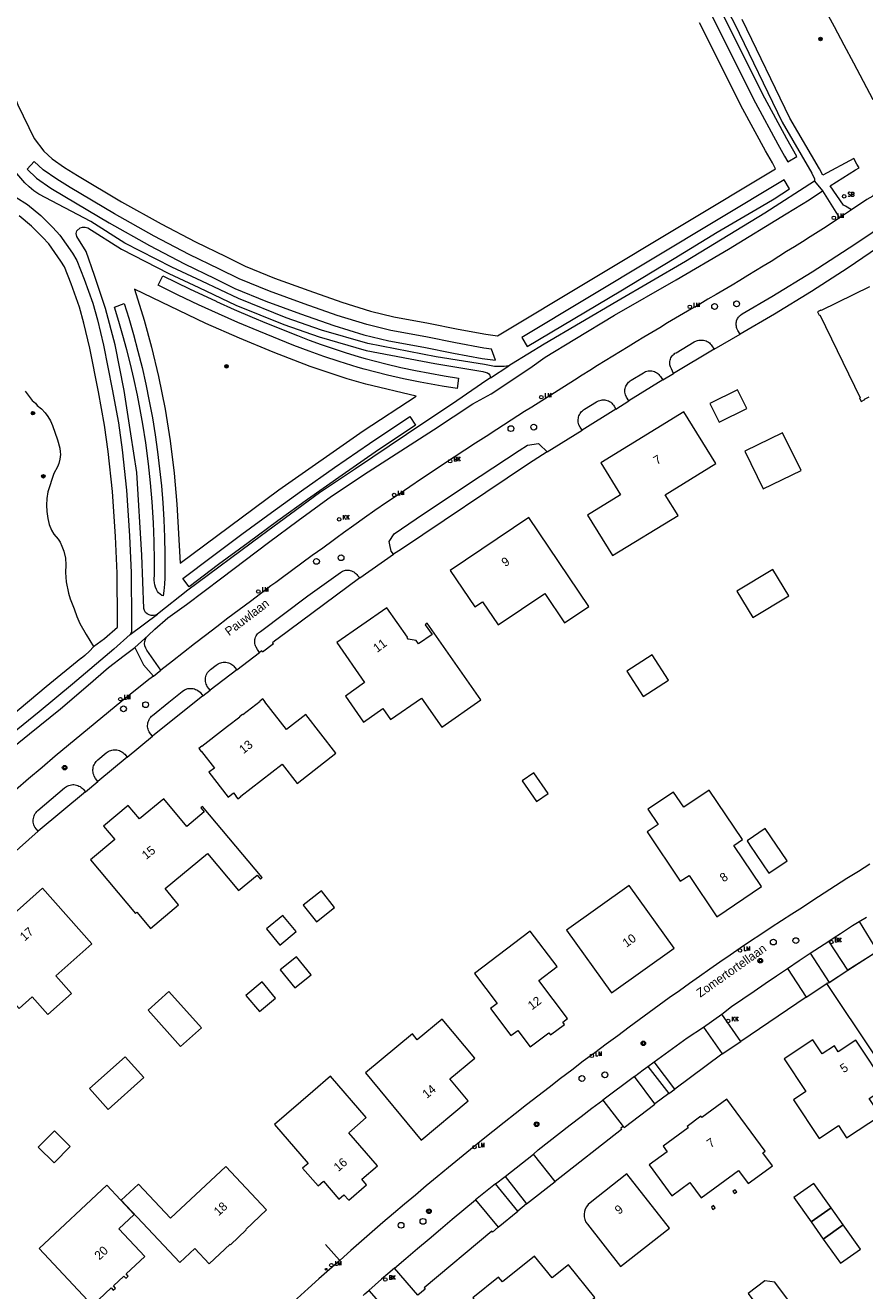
# Model space of a CAD drawing. Header units: metres. Extents: x 138165 to 154469, y 480134 to 494189.
# Tile 399 of 656: x 149588 to 149708, y 483613 to 483793. Entities that reach past the tile are written whole.
import ezdxf

# ---------------------------------------------------------------- set-up
doc = ezdxf.new("R2010")
doc.units = ezdxf.units.M
doc.header["$LTSCALE"] = 0.001
doc.header["$MEASUREMENT"] = 0
for name, color, linetype, lineweight in [('Level 5', 7, 'Continuous', 0), ('TOP-L-terrein schutting raster hek leuning', 7, 'Continuous', 0), ('TOP-L-topo objecten punt', 7, 'Continuous', 0), ('TOP-L-topo objecten vlak', 7, 'Continuous', 0), ('TOP-T-topo huisnummering naamgeving', 7, 'Continuous', 0)]:
    doc.layers.add(name, color=color, linetype=linetype, lineweight=lineweight)
doc.styles.add('Style-INTL_ISO', font='INTL_ISO.shx')
doc.styles.add('Style-STANDARD', font='STANDARD.shx')

# ---------------------------------------------------------------- blocks, each defined once
blk = doc.blocks.new('24')
at = {"layer": 'TOP-L-topo objecten punt', "color": 7, "linetype": 'Continuous', "lineweight": 0}
for radius in [0.025, 0.0182, 0.0115, 0.005]:
    blk.add_circle((0, 0), radius, dxfattribs=at)
blk = doc.blocks.new('*U13')
at = {"layer": 'Level 5', "color": 7, "linetype": 'Continuous', "lineweight": 0}
blk.add_circle((0, 0), 0.0415, dxfattribs=at)
blk = doc.blocks.new('150')
at = {"layer": 'Level 5', "color": 7, "linetype": 'Continuous', "lineweight": 0}
blk.add_blockref('*U13', (0, 0), dxfattribs=at)
blk = doc.blocks.new('72')
at = {"layer": 'TOP-L-topo objecten punt', "color": 7, "linetype": 'Continuous', "lineweight": 0}
blk.add_circle((0, 0), 0.025, dxfattribs=at)
at = {"layer": 'TOP-L-topo objecten punt', "color": 7, "linetype": 'Continuous', "lineweight": 0, "style": 'Style-STANDARD'}
blk.add_text('BK', height=0.06, dxfattribs=at).set_placement((0.0483, 0))
blk = doc.blocks.new('39')
at = {"layer": 'TOP-L-topo objecten punt', "color": 7, "linetype": 'Continuous', "lineweight": 0}
for p, q in [((0.0175, 0.0175), (-0.0175, 0.0175)), ((-0.0175, 0.0175), (-0.0175, -0.0175)), ((0.0175, 0.0175), (0.0175, -0.0175)), ((0.0175, -0.0175), (-0.0175, -0.0175))]:
    blk.add_line(p, q, dxfattribs=at)
blk.add_circle((0, 0), 0.0332, dxfattribs=at)
blk = doc.blocks.new('10')
at = {"layer": 'TOP-L-topo objecten punt', "linetype": 'Continuous', "lineweight": 0}
blk.add_circle((0, 0), 0.0125, dxfattribs=at)
blk = doc.blocks.new('16')
at = {"layer": 'TOP-L-topo objecten punt', "color": 7, "linetype": 'Continuous', "lineweight": 0}
blk.add_circle((0, 0), 0.025, dxfattribs=at)
at = {"layer": 'TOP-L-topo objecten punt', "color": 7, "linetype": 'Continuous', "lineweight": 0, "style": 'Style-STANDARD'}
blk.add_text('LM', height=0.06, dxfattribs=at).set_placement((0.0483, 0))
blk = doc.blocks.new('119')
at = {"layer": 'TOP-L-topo objecten punt', "color": 7, "linetype": 'Continuous', "lineweight": 0}
blk.add_circle((0, 0), 0.025, dxfattribs=at)
at = {"layer": 'TOP-L-topo objecten punt', "color": 7, "linetype": 'Continuous', "lineweight": 0, "style": 'Style-STANDARD'}
blk.add_text('KK', height=0.06, dxfattribs=at).set_placement((0.0483, 0))
blk = doc.blocks.new('175')
at = {"layer": 'TOP-L-topo objecten punt', "color": 7, "linetype": 'Continuous', "lineweight": 0}
blk.add_circle((0, 0), 0.025, dxfattribs=at)
at = {"layer": 'TOP-L-topo objecten punt', "color": 7, "linetype": 'Continuous', "lineweight": 0, "style": 'Style-STANDARD'}
blk.add_text('SB', height=0.06, dxfattribs=at).set_placement((0.0483, 0))

msp = doc.modelspace()

# ---------------------------------------------------------------- linework, layer by layer
at = {"layer": 'TOP-L-terrein schutting raster hek leuning', "flags": 128}
for points in [[(149709.79, 483661.14), (149705.5, 483658.4), (149702.86, 483656.68), (149702.47, 483656.54), (149709.15, 483646.5)], [(149632.93, 483617.01), (149630.92, 483619.27)]]:
    msp.add_lwpolyline(points, dxfattribs=at)
at = {"layer": 'TOP-L-topo objecten vlak', "flags": 128}
for points in [[(149611.95, 483829.09), (149612.19, 483828.84), (149613.93, 483828.46), (149615.31, 483828.17), (149619.91, 483827.53), (149621.42, 483827.36), (149624.33, 483826.79), (149628.61, 483826.34), (149640.06, 483825.54), (149657.96, 483824.4), (149667.18, 483823.6), (149668.86, 483823.49), (149669.74, 483823.24), (149671.75, 483822.3), (149673.05, 483821.37), (149674.36, 483820.03), (149676.78, 483816.73), (149684.31, 483803.09), (149689.32, 483793.66), (149696.11, 483779.54), (149700.36, 483772.26), (149700.73, 483771.46), (149700.74, 483771.12)], [(149686.12, 483794.63), (149692.3, 483782.31), (149695.48, 483776.42), (149696.46, 483774.71), (149696.91, 483773.9), (149698.22, 483774.65), (149696.79, 483777.15), (149693.63, 483783), (149687.45, 483795.32)], [(149706.04, 483767.05), (149705.15, 483767.54), (149704.86, 483767.69), (149702.97, 483770.46), (149706.6, 483772.73), (149707.1, 483773.04), (149706.8, 483773.57), (149706.35, 483774.36), (149701.94, 483771.99), (149701.44, 483772.89), (149697.22, 483780.13), (149690.43, 483794.22)], [(149702.14, 483795.82), (149703.54, 483793.22), (149704.92, 483790.62), (149706.31, 483788.02), (149707.68, 483785.41), (149709.05, 483782.8)], [(149583.81, 483793.41), (149583.67, 483792.56), (149583.66, 483791.37), (149583.81, 483790.2), (149584.93, 483787.31), (149586.98, 483782.04), (149589.35, 483777.2), (149590.7, 483775.4)], [(149590.7, 483775.4), (149591.88, 483774.3), (149593.65, 483773.07), (149595.52, 483771.92), (149601.8, 483768.19), (149607.44, 483765.01), (149612.35, 483762.44), (149616.68, 483760.35), (149619.43, 483758.98), (149623.66, 483757.28), (149628.55, 483755.49), (149633.23, 483753.85), (149637.33, 483752.57), (149640.69, 483751.74), (149645.63, 483750.85), (149649.86, 483750), (149653.83, 483749.26), (149655.48, 483749.04), (149695.18, 483772.91), (149694.72, 483773.72), (149693.73, 483775.45), (149690.52, 483781.39), (149684.34, 483793.72)], [(149712.25, 483776.69), (149710.62, 483772.73), (149709.07, 483768.96), (149708.23, 483768.5), (149706.04, 483767.05)], [(149657.11, 483744.74), (149656.43, 483744.66), (149655.75, 483744.64), (149655.07, 483744.67), (149653.6, 483744.92), (149646.72, 483746.04), (149636.96, 483747.94), (149630.34, 483749.85), (149625.3, 483751.61), (149618.52, 483754.35), (149613.27, 483756.82), (149608.97, 483758.83), (149602.29, 483762.27), (149597.4, 483765.36), (149590.01, 483769.26), (149589.3, 483769.75), (149588.63, 483770.3), (149588, 483770.89), (149587.41, 483771.53), (149586.87, 483772.21), (149586.39, 483772.93), (149585.96, 483773.68), (149585.58, 483774.47)], [(149589.34, 483773.93), (149588.32, 483772.83), (149589.68, 483771.57), (149591.73, 483770.14), (149593.71, 483768.92), (149600.05, 483765.16), (149605.77, 483761.94), (149610.78, 483759.31), (149615.14, 483757.21), (149618, 483755.79), (149622.4, 483754.01), (149627.37, 483752.2), (149632.13, 483750.53), (149636.39, 483749.2), (149639.96, 483748.32), (149644.97, 483747.42), (149649.19, 483746.56), (149653.28, 483745.8), (149655.21, 483745.55), (149654.61, 483747.14), (149653.52, 483747.28), (149649.48, 483748.03), (149645.25, 483748.89), (149640.27, 483749.78), (149636.8, 483750.65), (149632.6, 483751.96), (149627.88, 483753.61), (149622.94, 483755.41), (149618.61, 483757.16), (149615.8, 483758.56), (149611.45, 483760.65), (149606.48, 483763.26), (149600.8, 483766.45), (149594.48, 483770.21), (149592.55, 483771.4), (149590.62, 483772.74), (149589.34, 483773.93)], [(149700.74, 483771.12), (149693.65, 483766.57), (149682.34, 483759.66), (149672.51, 483753.94), (149662.15, 483747.84), (149657.47, 483744.98), (149657.11, 483744.74)], [(149658.94, 483748.79), (149659.71, 483747.5), (149673.09, 483755.46), (149680.7, 483760.1), (149686.86, 483763.83), (149693.12, 483767.52), (149694.98, 483768.62), (149697.18, 483770.03), (149696.41, 483771.32), (149658.94, 483748.79)], [(149700.74, 483771.12), (149701.87, 483769.74)], [(149586.73, 483768.86), (149588.39, 483767.78), (149590.27, 483766.21), (149591.97, 483764.53), (149592.99, 483763.42), (149594.79, 483760.82), (149595.43, 483759.81), (149596.48, 483757.15), (149597.72, 483753.72), (149598.35, 483751.34), (149599.23, 483747.72), (149600.47, 483741.44), (149601.36, 483736.6), (149601.88, 483732.76), (149602.52, 483726.99), (149602.92, 483720.47), (149603.16, 483715.18), (149603.23, 483708.22), (149603.2, 483706.77), (149603.16, 483706.65), (149603.01, 483706.36)], [(149605.59, 483706.26), (149606.56, 483707.16), (149608.42, 483708.74), (149611.06, 483710.67), (149616.14, 483714.47), (149622.79, 483719.53), (149627, 483722.66), (149631.78, 483726.12), (149637, 483729.62), (149646.34, 483735.62), (149651.96, 483739.3), (149654.56, 483740.75), (149660.08, 483744.4), (149662.26, 483745.98), (149666.52, 483748.57), (149672.16, 483752), (149681, 483757.04), (149688.48, 483761.39), (149696.69, 483766.48), (149699.98, 483768.48), (149701.87, 483769.74)], [(149701.87, 483769.74), (149703.8, 483766.7), (149704.3, 483765.91)], [(149706.04, 483767.05), (149704.3, 483765.91)], [(149597.82, 483704.65), (149599.39, 483705.79), (149601.21, 483707.43), (149601.23, 483708.23), (149601.16, 483715.12), (149600.92, 483720.36), (149600.52, 483726.82), (149599.89, 483732.52), (149599.39, 483736.29), (149598.51, 483741.06), (149597.27, 483747.29), (149596.41, 483750.84), (149595.81, 483753.13), (149594.61, 483756.44), (149593.64, 483758.89), (149593.12, 483759.72), (149591.42, 483762.17), (149590.53, 483763.15), (149588.93, 483764.72), (149587.2, 483766.17)], [(149704.3, 483765.91), (149702.4, 483764.62), (149702.38, 483764.61), (149700.14, 483763.18), (149699.01, 483762.47), (149697.89, 483761.77), (149696.76, 483761.06), (149695.64, 483760.36), (149694.53, 483759.67), (149693.42, 483758.99), (149692.31, 483758.31), (149691.2, 483757.63), (149690.08, 483756.96), (149688.97, 483756.28), (149687.85, 483755.61), (149686.69, 483754.93), (149685.52, 483754.25), (149684.36, 483753.57), (149683.19, 483752.89), (149682.03, 483752.21), (149680.89, 483751.54), (149679.77, 483750.87), (149678.64, 483750.2), (149677.51, 483749.52), (149676.38, 483748.84), (149675.26, 483748.16), (149674.14, 483747.48), (149673.04, 483746.81), (149671.94, 483746.13), (149670.85, 483745.46), (149669.76, 483744.78), (149668.67, 483744.09), (149667.58, 483743.41), (149666.49, 483742.72), (149660.37, 483738.87), (149659.32, 483738.22), (149658.4, 483737.63), (149655.36, 483735.67), (149653.84, 483734.68), (149652.32, 483733.7), (149650.81, 483732.71), (149649.3, 483731.71), (149647.79, 483730.71), (149646.28, 483729.71), (149644.61, 483728.59), (149642.94, 483727.47), (149641.28, 483726.35), (149639.62, 483725.22), (149637.97, 483724.08), (149636.47, 483723.02), (149634.98, 483721.96), (149633.49, 483720.89), (149632.61, 483720.25), (149632, 483719.81), (149630.52, 483718.73), (149629.04, 483717.65), (149627.56, 483716.56), (149626.08, 483715.48), (149624.6, 483714.4), (149623.82, 483713.81), (149623.13, 483713.31), (149621.66, 483712.21), (149620.19, 483711.11), (149618.59, 483709.91), (149617, 483708.7), (149615.4, 483707.48), (149613.81, 483706.26), (149612.23, 483705.04), (149610.64, 483703.81), (149609.06, 483702.58), (149607.42, 483701.28)], [(149690.12, 483749.29), (149689.78, 483749.8), (149689.65, 483750.09), (149689.61, 483750.24), (149689.58, 483750.4), (149689.56, 483750.56), (149689.55, 483750.72), (149689.56, 483750.88), (149689.59, 483751.04), (149689.62, 483751.17), (149689.67, 483751.31), (149689.73, 483751.44), (149689.8, 483751.56), (149689.87, 483751.68), (149689.96, 483751.8), (149690.05, 483751.9), (149690.16, 483752), (149690.4, 483752.16), (149694.64, 483754.66), (149700.42, 483758.18), (149706.51, 483762.14), (149711.43, 483765.48), (149718.38, 483764.98)], [(149606.95, 483709.29), (149606.67, 483709.15), (149606.36, 483709.08), (149606.05, 483709.09), (149605.74, 483709.17), (149605.47, 483709.33), (149605.24, 483709.54), (149605.07, 483709.81), (149604.97, 483710.11), (149604.69, 483717.71), (149603.98, 483729.52), (149603.15, 483735.03), (149602.2, 483741.25), (149600.88, 483747.76), (149599.52, 483752.95), (149597.95, 483757.65), (149596.77, 483761.08), (149595.4, 483763.22), (149595.33, 483763.64), (149595.42, 483764.04), (149595.88, 483764.46), (149596.22, 483764.57), (149596.63, 483764.55), (149596.98, 483764.44), (149601.79, 483761.4), (149608.53, 483757.93), (149612.85, 483755.92), (149618.12, 483753.43), (149624.95, 483750.67), (149630.04, 483748.9), (149636.72, 483746.96), (149646.55, 483745.06), (149653.38, 483743.94), (149653.85, 483743.81), (149654.05, 483743.73), (149654.22, 483743.6), (149654.36, 483743.43), (149654.45, 483743.23), (149654.48, 483743.02)], [(149713.05, 483763.88), (149712.71, 483763.65), (149705.54, 483758.74), (149700.31, 483755.37), (149695.03, 483752.15), (149690.12, 483749.29)], [(149615.29, 483753.97), (149615.36, 483753.94), (149617.9, 483752.81), (149620.45, 483751.71), (149622.49, 483750.86), (149626.92, 483749.08), (149628.6, 483748.42), (149630.3, 483747.8), (149632.01, 483747.21), (149633.73, 483746.65), (149635.72, 483746.03), (149636.58, 483745.79), (149639.53, 483745.03), (149641.69, 483744.53), (149643.79, 483744.07), (149645.83, 483743.68), (149647.88, 483743.32), (149649.93, 483743), (149649.7, 483741.5), (149647.58, 483741.84), (149644.44, 483742.41), (149642.06, 483742.91), (149639.76, 483743.43), (149636.46, 483744.27), (149635.58, 483744.51), (149632.88, 483745.35), (149630.68, 483746.08), (149628.58, 483746.83), (149626.41, 483747.66), (149621.41, 483749.69), (149618.39, 483750.95), (149615.63, 483752.17), (149612.79, 483753.47), (149609.9, 483754.85), (149607.04, 483756.27), (149607.71, 483757.61), (149611.51, 483755.74), (149615.29, 483753.97)], [(149603.65, 483755.68), (149605.01, 483751.25), (149606.06, 483747.42), (149607.07, 483743.24), (149608.02, 483738.55), (149608.75, 483734.02), (149609.32, 483729.43), (149609.71, 483724.97), (149610.15, 483716.56), (149624.27, 483727.03), (149636.29, 483735.49), (149643.85, 483740.41), (149636.67, 483742.15), (149634.02, 483742.9), (149628.75, 483744.64), (149623.47, 483746.7), (149618.63, 483748.68), (149613.83, 483750.79), (149603.65, 483755.68)], [(149708.61, 483756.03), (149701.69, 483752.65), (149701.66, 483752.72), (149701.17, 483752.48), (149701.41, 483751.99), (149701.48, 483752.02), (149707.24, 483740.2), (149707.18, 483740.16), (149707.42, 483739.68), (149707.9, 483739.92), (149707.87, 483739.98), (149708.53, 483740.3)], [(149608, 483715.41), (149608, 483715.38), (149607.98, 483714.49), (149607.94, 483713.58), (149607.85, 483712.63), (149607.75, 483711.89), (149607.55, 483711.96), (149607.3, 483712.12), (149607.1, 483712.31), (149606.93, 483712.52), (149606.77, 483712.8), (149606.64, 483713.12), (149606.55, 483713.45), (149606.49, 483713.77), (149606.47, 483714.13), (149606.5, 483715.05), (149606.5, 483716.92), (149606.46, 483719.64), (149606.36, 483722.35), (149606.17, 483725.35), (149605.94, 483728.06), (149605.65, 483730.76), (149605.26, 483733.74), (149604.83, 483736.42), (149604.46, 483738.5), (149604.06, 483740.57), (149603.55, 483742.93), (149603.07, 483744.98), (149602.55, 483747.03), (149601.99, 483749.07), (149601.4, 483751.09), (149600.78, 483753.11), (149602.18, 483753.64), (149602.82, 483751.57), (149603.51, 483749.22), (149604.14, 483746.86), (149604.73, 483744.49), (149605.27, 483742.11), (149605.76, 483739.71), (149606.2, 483737.31), (149606.6, 483734.9), (149606.95, 483732.48), (149607.24, 483730.05), (149607.49, 483727.62), (149607.69, 483725.18), (149607.84, 483722.74), (149607.94, 483720.3), (149608, 483717.86), (149608, 483715.41)], [(149686.43, 483747.15), (149690.12, 483749.29)], [(149680.6, 483743.67), (149680.32, 483744.32), (149680.18, 483744.6), (149680.13, 483744.75), (149680.1, 483744.91), (149680.08, 483745.07), (149680.07, 483745.23), (149680.08, 483745.38), (149680.11, 483745.54), (149680.16, 483745.71), (149680.23, 483745.87), (149680.32, 483746.03), (149680.42, 483746.17), (149680.54, 483746.31), (149680.68, 483746.43), (149680.82, 483746.54), (149680.97, 483746.62), (149683.58, 483748.16), (149683.89, 483748.31), (149684.05, 483748.37), (149684.22, 483748.41), (149684.4, 483748.43), (149684.57, 483748.44), (149684.74, 483748.43), (149684.91, 483748.41), (149685.08, 483748.36), (149685.25, 483748.3), (149685.42, 483748.22), (149685.58, 483748.13), (149685.73, 483748.02), (149685.86, 483747.89), (149685.99, 483747.75), (149686.1, 483747.61), (149686.43, 483747.15)], [(149686.43, 483747.15), (149680.6, 483743.67)], [(149654.48, 483743.02), (149657.11, 483744.74)], [(149674.24, 483739.74), (149673.88, 483740.26), (149673.74, 483740.61), (149673.7, 483740.79), (149673.67, 483740.97), (149673.66, 483741.16), (149673.67, 483741.35), (149673.7, 483741.53), (149673.75, 483741.69), (149673.81, 483741.84), (149673.89, 483742), (149673.97, 483742.14), (149674.08, 483742.28), (149674.19, 483742.41), (149674.31, 483742.52), (149674.44, 483742.63), (149674.58, 483742.71), (149676.3, 483743.77), (149676.62, 483743.93), (149676.8, 483743.99), (149676.98, 483744.03), (149677.17, 483744.05), (149677.35, 483744.05), (149677.53, 483744.03), (149677.71, 483743.99), (149677.88, 483743.93), (149678.05, 483743.86), (149678.21, 483743.76), (149678.37, 483743.65), (149678.51, 483743.52), (149678.63, 483743.38), (149678.74, 483743.23), (149678.83, 483743.07), (149679.07, 483742.76)], [(149679.07, 483742.76), (149680.6, 483743.67)], [(149654.48, 483743.02), (149653.96, 483742.68), (149649.69, 483739.77), (149642.48, 483734.92), (149635.21, 483730.05), (149630.08, 483726.61), (149621.77, 483720.52), (149611.28, 483712.69), (149606.95, 483709.29)], [(149679.07, 483742.76), (149674.24, 483739.74)], [(149588.05, 483741.15), (149589.02, 483739.81), (149589.5, 483739.41), (149589.77, 483739.08), (149590.37, 483738.6), (149590.9, 483738.05), (149591.3, 483737.51), (149591.66, 483736.91), (149591.95, 483736.23), (149592.64, 483734.2), (149592.97, 483732.98), (149593.05, 483732.49), (149593.08, 483732.08), (149593.01, 483731.42), (149592.85, 483730.82), (149592.65, 483730.32), (149592.15, 483729.37), (149591.27, 483726.74), (149591.13, 483725.8), (149591.09, 483724.85), (149591.14, 483723.93), (149591.28, 483722.94), (149591.49, 483722.08), (149591.8, 483721.28), (149592.15, 483720.69), (149592.74, 483719.99), (149593.02, 483719.56), (149593.3, 483718.99), (149593.54, 483718.3), (149593.79, 483717.26), (149593.83, 483716.31), (149593.79, 483715.24), (149593.9, 483713.88), (149594.22, 483712.27), (149594.46, 483711.47), (149595.02, 483710.05), (149595.4, 483708.93), (149595.83, 483707.96), (149596.73, 483706.36), (149597.82, 483704.65)], [(149667.55, 483735.54), (149667.27, 483735.99), (149667.11, 483736.33), (149667.05, 483736.51), (149667.01, 483736.7), (149666.99, 483736.89), (149666.99, 483737.08), (149667.02, 483737.27), (149667.05, 483737.44), (149667.11, 483737.61), (149667.18, 483737.77), (149667.27, 483737.93), (149667.38, 483738.07), (149667.49, 483738.21), (149667.62, 483738.34), (149667.76, 483738.45), (149667.91, 483738.54), (149669.61, 483739.61), (149669.92, 483739.77), (149670.09, 483739.82), (149670.26, 483739.86), (149670.44, 483739.89), (149670.62, 483739.9), (149670.79, 483739.89), (149670.96, 483739.86), (149671.14, 483739.81), (149671.32, 483739.74), (149671.48, 483739.65), (149671.64, 483739.55), (149671.79, 483739.42), (149671.92, 483739.29), (149672.04, 483739.15), (149672.14, 483738.99), (149672.39, 483738.58)], [(149685.8, 483739.38), (149687.14, 483736.69), (149691.08, 483738.65), (149689.74, 483741.34), (149685.8, 483739.38)], [(149672.39, 483738.58), (149667.55, 483735.54)], [(149670.25, 483730.92), (149673.06, 483726.35), (149668.33, 483723.44), (149671.91, 483717.64), (149681.25, 483723.39), (149679.43, 483726.34), (149686.64, 483730.78), (149682.07, 483738.2), (149670.25, 483730.92)], [(149672.39, 483738.58), (149674.24, 483739.74)], [(149611.48, 483713.19), (149610.57, 483714.38), (149614.77, 483717.56), (149618.98, 483720.7), (149623.23, 483723.81), (149627.49, 483726.88), (149632.22, 483730.22), (149637.19, 483733.67), (149642.96, 483737.52), (149643.79, 483736.27), (149638.03, 483732.43), (149633.29, 483729.14), (149628.36, 483725.66), (149624.1, 483722.59), (149619.87, 483719.49), (149615.66, 483716.36), (149611.48, 483713.19)], [(149662.58, 483732.45), (149667.55, 483735.54)], [(149690.79, 483732.58), (149693.42, 483727.18), (149698.81, 483729.81), (149696.19, 483735.2), (149690.79, 483732.58)], [(149640.63, 483717.83), (149640.29, 483718.27), (149640.09, 483719.2), (149639.99, 483719.67), (149640.72, 483720.77), (149644.92, 483723.6), (149652.98, 483728.98), (149658.57, 483732.64), (149659.76, 483733.43), (149661.35, 483733.65), (149661.48, 483733.52), (149662.58, 483732.45)], [(149662.58, 483732.45), (149659.91, 483730.76), (149641.78, 483718.59), (149640.63, 483717.83)], [(149648.73, 483715.52), (149652.24, 483710.31), (149653.36, 483711.06), (149655.59, 483707.75), (149662.22, 483712.22), (149665.04, 483708.04), (149668.52, 483710.39), (149659.95, 483723.09), (149648.73, 483715.52)], [(149635.8, 483714.45), (149640.63, 483717.83)], [(149621.52, 483703.82), (149621.2, 483704.26), (149621.01, 483704.57), (149620.94, 483704.74), (149620.88, 483704.92), (149620.84, 483705.11), (149620.83, 483705.29), (149620.83, 483705.48), (149620.85, 483705.66), (149620.89, 483705.83), (149620.95, 483706), (149621.03, 483706.17), (149621.12, 483706.33), (149621.23, 483706.47), (149621.36, 483706.61), (149621.49, 483706.73), (149621.64, 483706.83), (149628.42, 483711.9), (149633.04, 483715.25), (149633.33, 483715.41), (149633.48, 483715.47), (149633.64, 483715.52), (149633.8, 483715.55), (149633.96, 483715.57), (149634.12, 483715.57), (149634.29, 483715.56), (149634.46, 483715.52), (149634.64, 483715.47), (149634.81, 483715.4), (149634.97, 483715.31), (149635.12, 483715.2), (149635.27, 483715.08), (149635.39, 483714.95), (149635.51, 483714.81), (149635.8, 483714.45)], [(149694.77, 483715.67), (149689.65, 483712.55), (149691.94, 483708.79), (149697.07, 483711.91), (149694.77, 483715.67)], [(149635.8, 483714.45), (149623.97, 483705.67), (149623.87, 483705.64), (149623.35, 483705.21), (149623.49, 483705.05), (149621.94, 483703.87), (149621.82, 483704.03), (149621.52, 483703.82)], [(149603.01, 483706.36), (149606.95, 483709.29)], [(149632.53, 483705.22), (149636.51, 483699.52), (149633.76, 483697.59), (149636.35, 483693.87), (149639.11, 483695.8), (149640.21, 483694.23), (149644.61, 483697.3), (149647.52, 483693.14), (149653.1, 483697.05), (149645.46, 483707.98), (149645.17, 483707.78), (149646.14, 483706.4), (149644.21, 483705.05), (149643.87, 483705.54), (149642.71, 483705.73), (149642.56, 483705.95), (149642.62, 483705.99), (149639.67, 483710.21), (149632.53, 483705.22)], [(149603.01, 483706.36), (149600.71, 483704.28), (149594.8, 483699.28), (149590.03, 483695.35), (149576.56, 483684.41), (149573.31, 483682.39), (149571.92, 483681.53), (149569.55, 483680.34), (149569.21, 483680.24), (149569.06, 483680.17), (149566.68, 483679.41), (149564.1, 483679.07), (149561.71, 483678.99), (149559.72, 483679.15), (149558.11, 483679.41), (149557.72, 483679.47), (149557.71, 483679.48), (149556.19, 483679.91), (149554.77, 483680.43), (149554.31, 483680.61), (149552.9, 483681.25), (149552.05, 483681.83), (149551.13, 483682.45), (149548.22, 483684.4)], [(149605.59, 483706.26), (149603.68, 483704.51)], [(149607.42, 483701.28), (149605.42, 483704.14), (149605.25, 483704.43), (149605.14, 483704.74), (149605.09, 483705.07), (149605.12, 483705.4), (149605.22, 483705.71), (149605.38, 483706), (149605.59, 483706.26)], [(149582.51, 483687.22), (149588.66, 483692.19), (149593.11, 483695.75), (149597.06, 483699.16), (149599.93, 483701.67), (149602.19, 483703.37), (149603.68, 483704.51)], [(149597.82, 483704.65), (149597.81, 483704.64), (149597.22, 483704), (149596.58, 483703.4), (149596.02, 483702.95), (149596.01, 483702.94), (149591.06, 483698.9), (149585.98, 483694.67)], [(149603.68, 483704.51), (149604.95, 483702.03), (149606.36, 483700.45)], [(149618.27, 483701.34), (149621.52, 483703.82)], [(149614.45, 483698.42), (149614.27, 483698.67), (149614.05, 483698.96), (149613.96, 483699.13), (149613.89, 483699.3), (149613.83, 483699.47), (149613.79, 483699.66), (149613.77, 483699.84), (149613.77, 483700.02), (149613.79, 483700.21), (149613.84, 483700.4), (149613.9, 483700.59), (149613.98, 483700.77), (149614.09, 483700.94), (149614.2, 483701.1), (149614.34, 483701.24), (149614.48, 483701.37), (149615.31, 483701.99), (149615.62, 483702.19), (149615.79, 483702.27), (149615.96, 483702.33), (149616.14, 483702.38), (149616.33, 483702.41), (149616.51, 483702.42), (149616.69, 483702.41), (149616.87, 483702.38), (149617.05, 483702.33), (149617.22, 483702.27), (149617.39, 483702.19), (149617.55, 483702.09), (149617.7, 483701.98), (149617.83, 483701.86), (149617.95, 483701.72), (149618.27, 483701.34)], [(149673.93, 483701.14), (149676.27, 483697.54), (149679.88, 483699.88), (149677.54, 483703.49), (149673.93, 483701.14)], [(149606.36, 483700.45), (149605.7, 483699.93), (149601.86, 483696.84), (149599.94, 483695.29), (149598.03, 483693.72), (149596.13, 483692.15), (149594.23, 483690.58), (149592.34, 483688.99), (149590.45, 483687.4), (149588.54, 483685.78), (149586.64, 483684.15)], [(149606.36, 483700.45), (149607.42, 483701.28)], [(149618.27, 483701.34), (149614.45, 483698.42)], [(149606.22, 483691.87), (149605.94, 483692.19), (149605.74, 483692.49), (149605.74, 483692.49), (149605.66, 483692.66), (149605.6, 483692.84), (149605.56, 483693.02), (149605.53, 483693.2), (149605.53, 483693.34), (149605.53, 483693.39), (149605.54, 483693.57), (149605.57, 483693.74), (149605.61, 483693.92), (149605.68, 483694.1), (149605.76, 483694.26), (149605.86, 483694.42), (149605.97, 483694.57), (149606.09, 483694.71), (149606.23, 483694.83), (149608.56, 483696.72), (149610.48, 483698.25), (149610.78, 483698.46), (149610.94, 483698.53), (149611.11, 483698.6), (149611.29, 483698.65), (149611.47, 483698.68), (149611.64, 483698.69), (149611.83, 483698.68), (149612.01, 483698.65), (149612.2, 483698.6), (149612.38, 483698.54), (149612.55, 483698.46), (149612.71, 483698.36), (149612.87, 483698.24), (149613.01, 483698.12), (149613.13, 483697.98), (149613.43, 483697.61)], [(149613.43, 483697.61), (149614.45, 483698.42)], [(149613.43, 483697.61), (149606.22, 483691.87)], [(149613.2, 483689.69), (149615.05, 483687.31), (149614.26, 483686.7), (149617.02, 483683.15), (149617.81, 483683.76), (149618.12, 483683.36), (149618.08, 483683.33), (149618.41, 483682.9), (149618.84, 483683.23), (149618.81, 483683.27), (149624.74, 483687.88), (149626.89, 483685.12), (149632.41, 483689.41), (149628.11, 483694.94), (149625.35, 483692.79), (149622.28, 483696.75), (149622.32, 483696.78), (149621.98, 483697.2), (149621.56, 483696.87), (149621.59, 483696.83), (149619.12, 483694.91), (149619.09, 483694.95), (149618.66, 483694.62), (149618.69, 483694.58), (149616.95, 483693.22), (149616.92, 483693.26), (149616.49, 483692.93), (149616.52, 483692.89), (149613.28, 483690.38), (149613.25, 483690.42), (149612.83, 483690.09), (149613.16, 483689.66), (149613.2, 483689.69)], [(149602.59, 483688.86), (149606.22, 483691.87)], [(149598.44, 483685.4), (149598.1, 483685.83), (149597.9, 483686.16), (149597.83, 483686.34), (149597.77, 483686.52), (149597.73, 483686.72), (149597.71, 483686.91), (149597.71, 483687.08), (149597.73, 483687.26), (149597.77, 483687.43), (149597.82, 483687.61), (149597.89, 483687.78), (149597.98, 483687.94), (149598.08, 483688.09), (149598.18, 483688.24), (149598.31, 483688.37), (149598.44, 483688.48), (149599.62, 483689.46), (149599.91, 483689.67), (149600.08, 483689.75), (149600.25, 483689.82), (149600.43, 483689.87), (149600.61, 483689.9), (149600.79, 483689.92), (149600.97, 483689.92), (149601.15, 483689.89), (149601.33, 483689.85), (149601.5, 483689.79), (149601.67, 483689.72), (149601.83, 483689.62), (149601.99, 483689.52), (149602.12, 483689.4), (149602.25, 483689.27), (149602.59, 483688.86)], [(149602.59, 483688.86), (149598.44, 483685.4)], [(149659.02, 483685.49), (149661.06, 483682.52), (149662.71, 483683.66), (149660.67, 483686.62), (149659.02, 483685.49)], [(149589.91, 483678.27), (149589.64, 483678.57), (149589.43, 483678.87), (149589.35, 483679.03), (149589.29, 483679.21), (149589.24, 483679.38), (149589.2, 483679.56), (149589.19, 483679.74), (149589.19, 483679.92), (149589.21, 483680.1), (149589.26, 483680.29), (149589.32, 483680.46), (149589.39, 483680.64), (149589.49, 483680.8), (149589.6, 483680.96), (149589.72, 483681.1), (149589.85, 483681.22), (149593.66, 483684.47), (149593.96, 483684.68), (149594.12, 483684.76), (149594.29, 483684.83), (149594.47, 483684.88), (149594.65, 483684.92), (149594.83, 483684.94), (149595.01, 483684.94), (149595.19, 483684.92), (149595.37, 483684.88), (149595.55, 483684.82), (149595.72, 483684.74), (149595.88, 483684.65), (149596.04, 483684.54), (149596.18, 483684.42), (149596.3, 483684.29), (149596.64, 483683.9)], [(149596.64, 483683.9), (149589.91, 483678.27)], [(149596.64, 483683.9), (149598.44, 483685.4)], [(149676.83, 483678.19), (149681.57, 483671.13), (149682.82, 483671.97), (149686.78, 483666.07), (149693.17, 483670.37), (149689.21, 483676.26), (149690.45, 483677.1), (149685.71, 483684.15), (149682.06, 483681.7), (149680.6, 483683.86), (149676.95, 483681.41), (149678.4, 483679.24), (149676.83, 483678.19)], [(149600.83, 483677.1), (149597.38, 483674.22), (149603.78, 483666.53), (149604, 483666.71), (149605.92, 483664.41), (149609.95, 483667.78), (149608.03, 483670.08), (149614.07, 483675.12), (149618.5, 483669.8), (149621.15, 483672.01), (149621.62, 483671.45), (149621.86, 483671.65), (149613.38, 483681.83), (149613.13, 483681.62), (149613.61, 483681.05), (149611.12, 483678.97), (149607.82, 483682.92), (149604.37, 483680.04), (149602.76, 483681.96), (149599.23, 483679.02), (149600.83, 483677.1)], [(149693.71, 483678.66), (149691.11, 483676.9), (149691.51, 483676.3), (149694.21, 483672.28), (149696.82, 483674.03), (149693.71, 483678.66)], [(149584.59, 483673.51), (149589.91, 483678.27)], [(149708.64, 483673.58), (149707, 483672.55), (149705.37, 483671.52), (149703.74, 483670.47), (149702.11, 483669.42), (149700.49, 483668.37), (149699, 483667.41), (149697.51, 483666.46), (149696.03, 483665.49), (149694.55, 483664.52), (149693.08, 483663.54), (149691.61, 483662.56), (149690.14, 483661.57), (149688.68, 483660.57), (149687.23, 483659.57), (149685.77, 483658.56), (149684.32, 483657.55), (149682.88, 483656.53), (149681.44, 483655.5), (149680, 483654.47), (149678.57, 483653.43), (149677.14, 483652.39), (149675.72, 483651.34), (149674.3, 483650.28), (149672.65, 483649.08), (149671, 483647.86), (149669.36, 483646.64), (149667.73, 483645.42), (149666.1, 483644.18), (149664.47, 483642.95), (149662.85, 483641.7), (149661.23, 483640.45), (149659.62, 483639.2), (149658.01, 483637.94), (149656.41, 483636.67), (149654.81, 483635.4), (149653.21, 483634.12), (149651.62, 483632.83), (149650.04, 483631.54), (149648.46, 483630.24), (149646.88, 483628.94), (149645.31, 483627.63), (149643.75, 483626.32), (149642.2, 483625.01), (149640.65, 483623.7), (149639.11, 483622.38), (149637.58, 483621.05), (149636.05, 483619.72), (149634.52, 483618.39), (149633, 483617.04), (149631.48, 483615.7), (149629.97, 483614.35), (149628.46, 483612.99), (149624.76, 483609.66)], [(149590.5, 483670.14), (149580.11, 483660.87), (149587.17, 483652.95), (149589.02, 483654.61), (149591.27, 483652.09), (149594.65, 483655.11), (149592.41, 483657.62), (149597.56, 483662.22), (149590.5, 483670.14)], [(149630.34, 483669.75), (149627.75, 483667.7), (149629.62, 483665.35), (149632.2, 483667.4), (149630.34, 483669.75)], [(149665.35, 483664.14), (149671.75, 483655.19), (149680.69, 483661.58), (149674.29, 483670.53), (149665.35, 483664.14)], [(149622.51, 483664.34), (149624.42, 483662.03), (149626.73, 483663.94), (149624.82, 483666.26), (149622.51, 483664.34)], [(149707.12, 483665.4), (149708.14, 483666.01)], [(149652.19, 483657.96), (149655.45, 483653.67), (149654.49, 483652.94), (149657.4, 483649.12), (149658.36, 483649.84), (149660.15, 483647.48), (149662.82, 483649.51), (149663.06, 483649.19), (149665.05, 483650.7), (149664.81, 483651.02), (149665.49, 483651.54), (149661.38, 483656.94), (149664, 483658.94), (149660.15, 483664.01), (149652.19, 483657.96)], [(149702.79, 483662.6), (149703.56, 483663.11), (149704.43, 483663.68), (149705.31, 483664.25), (149706.18, 483664.81), (149707.12, 483665.4)], [(149707.12, 483665.4), (149709.71, 483661.11)], [(149700.14, 483660.85), (149702.79, 483662.6)], [(149705.48, 483658.44), (149702.79, 483662.6)], [(149624.45, 483658.48), (149626.52, 483655.91), (149628.86, 483657.79), (149626.79, 483660.36), (149624.45, 483658.48)], [(149696.86, 483658.68), (149698.53, 483659.8), (149700.14, 483660.85)], [(149700.14, 483660.85), (149702.84, 483656.68)], [(149709.71, 483661.11), (149705.48, 483658.44)], [(149687.53, 483652.15), (149688.91, 483653.25), (149690.5, 483654.35), (149692.1, 483655.46), (149693.7, 483656.55), (149695.31, 483657.64), (149696.86, 483658.68)], [(149696.86, 483658.68), (149699.56, 483654.56)], [(149621.48, 483652.53), (149623.79, 483654.46), (149621.86, 483656.76), (149619.56, 483654.84), (149621.48, 483652.53)], [(149702.84, 483656.68), (149705.48, 483658.44)], [(149605.58, 483652.74), (149610.23, 483647.52), (149613.22, 483650.18), (149608.56, 483655.41), (149605.58, 483652.74)], [(149699.56, 483654.56), (149702.5, 483656.52), (149702.84, 483656.68)], [(149699.56, 483654.56), (149690.22, 483648.23)], [(149636.62, 483643.76), (149644.6, 483634.18), (149651.29, 483639.76), (149648.67, 483642.9), (149652.22, 483645.86), (149647.56, 483651.46), (149644.01, 483648.5), (149643.32, 483649.33), (149636.62, 483643.76)], [(149684.9, 483650.31), (149687.53, 483652.15)], [(149690.22, 483648.23), (149687.53, 483652.15)], [(149677.86, 483645.36), (149679.42, 483646.5), (149680.99, 483647.64), (149682.57, 483648.77), (149684.9, 483650.31)], [(149684.9, 483650.31), (149687.57, 483646.47)], [(149687.57, 483646.47), (149690.22, 483648.23)], [(149703.57, 483647.62), (149701.82, 483646.47), (149700.5, 483648.47), (149696.41, 483645.76), (149699.5, 483641.09), (149697.75, 483639.93), (149701.4, 483634.41), (149704.16, 483636.23), (149705.32, 483634.48), (149710.15, 483637.69), (149708.55, 483640.1), (149711.05, 483641.76), (149706.63, 483648.45), (149704.12, 483646.79), (149703.57, 483647.62)], [(149602.32, 483646.07), (149597.25, 483641.53), (149599.91, 483638.55), (149604.98, 483643.09), (149602.32, 483646.07)], [(149687.57, 483646.47), (149687.53, 483646.45), (149680.8, 483641.45)], [(149675.02, 483643.23), (149675.65, 483643.72), (149676.29, 483644.21), (149676.92, 483644.7)], [(149676.92, 483644.7), (149677.86, 483645.36)], [(149676.92, 483644.7), (149679.92, 483640.82)], [(149680.8, 483641.45), (149677.86, 483645.36)], [(149629.13, 483641.13), (149623.64, 483636.39), (149628.43, 483630.84), (149627.65, 483630.17), (149629.86, 483627.62), (149630.64, 483628.29), (149632.84, 483625.74), (149633.56, 483626.36), (149634.23, 483625.58), (149636.78, 483627.79), (149636.11, 483628.57), (149638.33, 483630.48), (149634.23, 483635.23), (149636.73, 483637.38), (149631.63, 483643.29), (149629.13, 483641.13)], [(149675.02, 483643.23), (149670.5, 483639.88)], [(149677.94, 483639.37), (149675.02, 483643.23)], [(149679.92, 483640.82), (149677.94, 483639.37)], [(149679.92, 483640.82), (149680.8, 483641.45)], [(149660.6, 483632.17), (149661.27, 483632.76), (149662.8, 483633.96), (149664.33, 483635.16), (149665.86, 483636.35), (149667.4, 483637.53), (149668.95, 483638.71), (149670.5, 483639.88)], [(149670.5, 483639.88), (149673.44, 483636.13)], [(149673.44, 483636.13), (149673.56, 483635.99), (149677.96, 483639.3), (149677.94, 483639.37)], [(149694.72, 483630.5), (149693.36, 483632.35), (149693.68, 483632.59), (149688.24, 483640.01), (149684.67, 483637.39), (149684.53, 483637.57), (149682.56, 483636.12), (149682.69, 483635.94), (149679.11, 483633.32), (149679.71, 483632.51), (149677.12, 483630.62), (149680.35, 483626.22), (149682.93, 483628.11), (149684.55, 483625.9), (149689.9, 483629.82), (149691.27, 483627.97), (149694.72, 483630.5)], [(149592.23, 483635.5), (149589.9, 483633.17), (149592.16, 483630.91), (149594.49, 483633.24), (149592.23, 483635.5)], [(149673.44, 483636.13), (149673.1, 483635.85), (149673.2, 483635.68), (149663.7, 483628.25)], [(149656.58, 483628.99), (149660.6, 483632.17)], [(149663.7, 483628.25), (149660.6, 483632.17)], [(149601.77, 483625.58), (149610.12, 483616.68), (149612.27, 483618.7), (149614.33, 483616.51), (149617.3, 483619.31), (149617.37, 483619.23), (149619.6, 483621.33), (149619.53, 483621.4), (149622.51, 483624.19), (149616.68, 483630.4), (149608.79, 483623), (149604.22, 483627.87), (149601.77, 483625.58)], [(149655.19, 483627.92), (149652.35, 483625.62)], [(149655.19, 483627.92), (149656.58, 483628.99)], [(149658.38, 483624.01), (149655.19, 483627.92)], [(149656.58, 483628.99), (149659.64, 483625.08)], [(149659.64, 483625.08), (149663.7, 483628.25)], [(149668.31, 483622.15), (149673.05, 483616.1), (149680.04, 483621.58), (149673.95, 483629.35), (149668.69, 483625.23), (149668.41, 483624.97), (149668.18, 483624.66), (149668.01, 483624.32), (149667.89, 483623.96), (149667.85, 483623.58), (149667.87, 483623.2), (149667.95, 483622.82), (149668.11, 483622.47), (149668.31, 483622.15)], [(149703.11, 483624.51), (149700.65, 483627.98), (149697.79, 483625.96), (149700.25, 483622.49), (149703.11, 483624.51)], [(149602.43, 483614.42), (149602.76, 483614.73), (149602.45, 483615.06), (149605.11, 483617.55), (149601.41, 483621.5), (149603.6, 483623.56), (149599.69, 483627.73), (149590.03, 483618.67), (149597.65, 483610.56), (149600.31, 483613.05), (149600.62, 483612.72), (149600.95, 483613.03), (149600.94, 483613.04), (149600.64, 483613.36), (149602.12, 483614.75), (149602.42, 483614.43), (149602.43, 483614.42)], [(149689.63, 483626.77), (149689.39, 483627.08), (149689.08, 483626.85), (149689.31, 483626.53), (149689.63, 483626.77)], [(149640.75, 483615.87), (149642.39, 483617.28), (149644.04, 483618.68), (149645.7, 483620.08), (149647.35, 483621.47), (149649.01, 483622.86), (149650.68, 483624.25), (149652.35, 483625.62)], [(149652.35, 483625.62), (149655.56, 483621.71)], [(149659.64, 483625.08), (149658.38, 483624.01)], [(149686.24, 483624.28), (149686.55, 483624.51), (149686.32, 483624.83), (149686.01, 483624.6), (149686.24, 483624.28)], [(149703.11, 483624.51), (149700.25, 483622.49), (149701.99, 483620.04), (149704.84, 483622.06), (149703.11, 483624.51)], [(149655.56, 483621.71), (149658.38, 483624.01)], [(149655.56, 483621.71), (149654.77, 483621.03), (149654.68, 483621.15), (149645, 483613.08), (149645.15, 483612.9), (149644.11, 483612.01)], [(149701.99, 483620.04), (149704.45, 483616.57), (149707.3, 483618.6), (149704.84, 483622.06), (149701.99, 483620.04)], [(149656.21, 483613.92), (149655.64, 483614.61), (149651.94, 483611.62), (149652.38, 483611.08), (149651.6, 483610.45), (149654.05, 483607.43), (149654.82, 483608.06), (149656.91, 483605.48), (149663.13, 483610.51), (149665.02, 483608.18), (149669.37, 483611.71), (149665.6, 483616.37), (149663.26, 483614.48), (149660.75, 483617.59), (149656.21, 483613.92)], [(149640.75, 483615.87), (149639.83, 483615.08), (149638.92, 483614.29), (149638.01, 483613.5), (149637.1, 483612.71)], [(149644.11, 483612.01), (149640.75, 483615.87)], [(149696.86, 483611.46), (149695.06, 483613.86), (149693.66, 483614.07), (149691.26, 483612.27), (149693.66, 483609.07), (149696.86, 483611.46)], [(149636.28, 483611.99), (149636.55, 483612.23), (149636.82, 483612.47), (149637.1, 483612.71)], [(149637.1, 483612.71), (149640.48, 483608.82)]]:
    msp.add_lwpolyline(points, dxfattribs=at)

# ---------------------------------------------------------------- block references
at = {"layer": 'TOP-L-topo objecten punt', "xscale": 10, "yscale": 10, "zscale": 10}
for name, p in [('24', (149701.59, 483791.43)), ('175', (149704.98, 483768.95)), ('16', (149703.5, 483765.89)), ('16', (149682.93, 483753.17)), ('150', (149686.48, 483753.23)), ('150', (149689.62, 483753.6)), ('24', (149616.78, 483744.68)), ('16', (149661.73, 483740.27)), ('24', (149589.16, 483738)), ('150', (149660.65, 483736)), ('150', (149657.4, 483735.78)), ('72', (149648.73, 483731.13)), ('24', (149590.64, 483728.97)), ('16', (149640.73, 483726.31)), ('119', (149632.88, 483722.82)), ('150', (149629.63, 483716.82)), ('150', (149633.14, 483717.34)), ('16', (149621.33, 483712.53)), ('16', (149601.64, 483697.14)), ('150', (149605.24, 483696.35)), ('150', (149602.08, 483695.76)), ('39', (149593.68, 483687.36)), ('150', (149694.86, 483662.45)), ('150', (149698.07, 483662.66)), ('72', (149703.13, 483662.45)), ('16', (149690.11, 483661.24)), ('39', (149692.99, 483659.78)), ('119', (149688.42, 483651.17)), ('39', (149676.3, 483647.99)), ('16', (149668.95, 483646.21)), ('150', (149667.53, 483642.96)), ('150', (149670.81, 483643.49)), ('39', (149661.05, 483636.43)), ('16', (149652.2, 483633.17)), ('39', (149645.69, 483624.01)), ('150', (149641.71, 483622)), ('150', (149644.84, 483622.56)), ('10', (149631.01, 483615.72)), ('16', (149631.76, 483616.3)), ('72', (149639.46, 483614.25))]:
    msp.add_blockref(name, p, dxfattribs=at)

# ---------------------------------------------------------------- texts
at = {"layer": 'TOP-T-topo huisnummering naamgeving', "style": 'Style-INTL_ISO'}
for s, rotation, p in [('7', 32.2, (149678.24, 483730.56)), ('9', 34, (149656.58, 483715.99)), ('Pauwlaan', 37.3, (149617.16, 483706.13)), ('11', 36.5, (149638.3, 483703.75)), ('13', 38.8, (149619.21, 483689.27)), ('15', 38.8, (149605.32, 483674.17)), ('8', 35.2, (149687.76, 483670.95)), ('17', 41.7, (149587.97, 483662.52)), ('10', 35.6, (149673.89, 483661.64)), ('Zomertortellaan', 35.3, (149684.44, 483654.5)), ('12', 37.3, (149660.4, 483652.69)), ('5', 33.5, (149704.9, 483643.71)), ('14', 39.8, (149645.39, 483640.04)), ('7', 35.2, (149685.91, 483633)), ('16', 40.8, (149632.75, 483629.59)), ('18', 43.2, (149615.68, 483623.27)), ('9', 37.1, (149672.81, 483623.48)), ('20', 43.2, (149598.64, 483616.97))]:
    msp.add_text(s, height=1.25, rotation=rotation, dxfattribs=at).set_placement(p)

doc.saveas('drawing.dxf')
